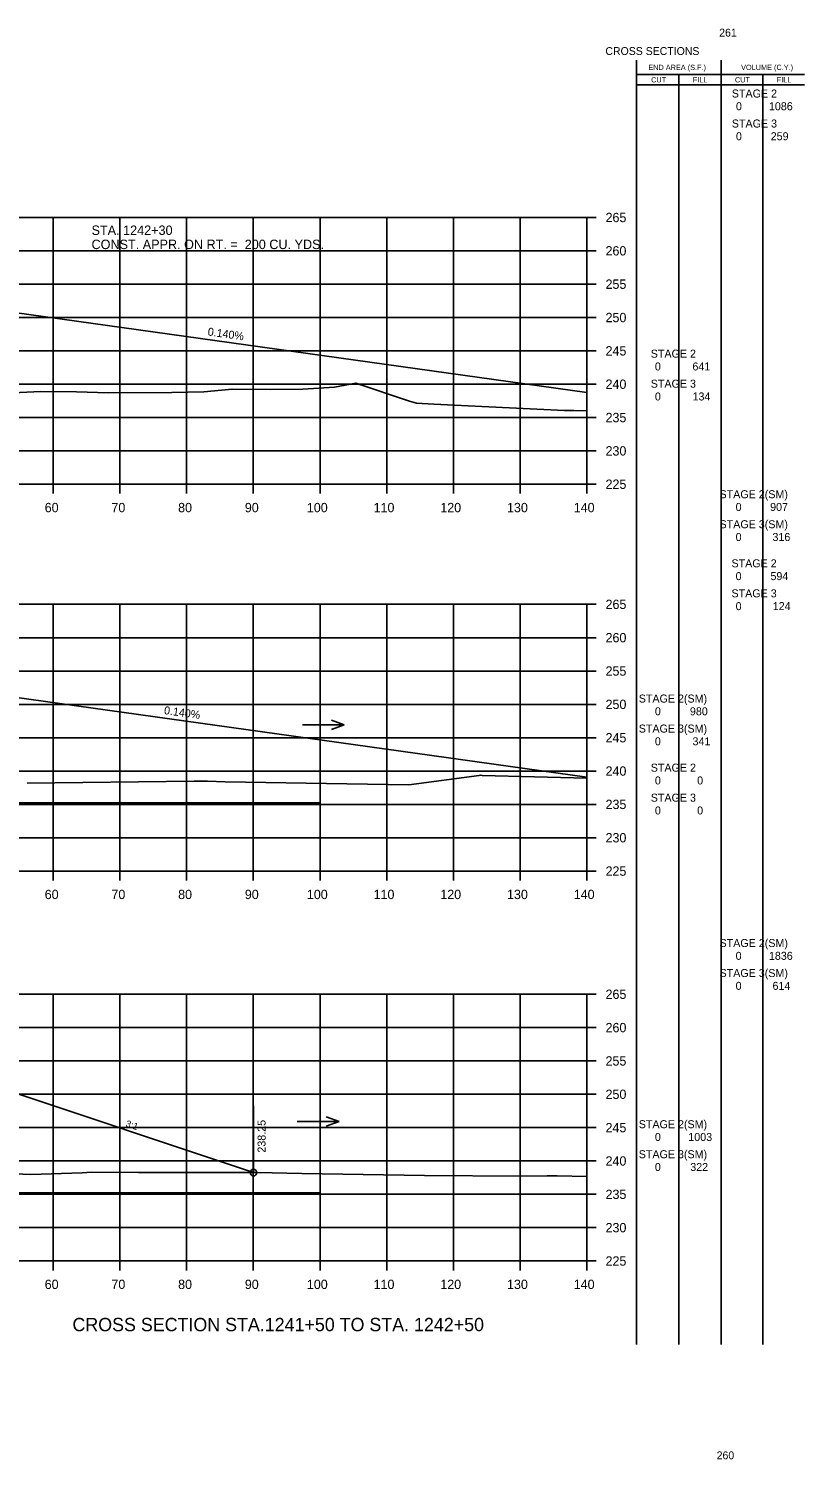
# Model space of a CAD drawing. Extents: x 1342547 to 1344156, y -1532351 to -1517216.
# Drawn here: x 1342759.2 to 1342875.5, y -1528737.6 to -1528523.1 of the extents above; entities that cross this region are included whole.
import ezdxf

# ---------------------------------------------------------------- set-up
doc = ezdxf.new("R2010")
doc.units = 0
for name, color, linetype in [('Level 2', 7, 'Continuous'), ('R_Axis', 7, 'Continuous'), ('R_Axis Annot', 7, 'Continuous'), ('R_Border Notes', 7, 'Continuous'), ('R_Draft', 7, 'Continuous'), ('R_Drive', 7, 'Continuous'), ('R_Exist Surface', 7, 'Continuous'), ('R_Fin Surface', 7, 'Continuous'), ('R_Grid', 7, 'Continuous'), ('R_No Plot', 7, 'Continuous'), ('R_Water', 7, 'Continuous'), ('R_Xsect Elev', 7, 'Continuous'), ('R_Xsect Slope', 7, 'Continuous')]:
    doc.layers.add(name, color=color, linetype=linetype)

msp = doc.modelspace()

# ---------------------------------------------------------------- linework, layer by layer
at = {"layer": 'Level 2'}
for p, q in [((1342850.33, -1528720.4), (1342850.32, -1528527.8)), ((1342862.99, -1528720.4), (1342862.99, -1528527.8)), ((1342850.32, -1528529.96), (1342863.59, -1528529.96)), ((1342856.66, -1528720.4), (1342856.66, -1528529.96)), ((1342863.59, -1528529.96), (1342875.48, -1528529.96)), ((1342869.23, -1528720.4), (1342869.23, -1528529.96)), ((1342850.32, -1528531.52), (1342863.59, -1528531.52)), ((1342863.59, -1528531.52), (1342875.48, -1528531.52))]:
    msp.add_line(p, q, dxfattribs=at)
at = {"layer": 'R_Axis'}
for p, q in [((1342842.87, -1528591.39), (1342842.87, -1528551.39)), ((1342844.27, -1528551.39), (1342842.87, -1528551.39)), ((1342844.27, -1528556.39), (1342842.87, -1528556.39)), ((1342844.27, -1528561.39), (1342842.87, -1528561.39)), ((1342844.27, -1528566.39), (1342842.87, -1528566.39)), ((1342844.27, -1528571.39), (1342842.87, -1528571.39)), ((1342844.27, -1528576.39), (1342842.87, -1528576.39)), ((1342844.27, -1528581.39), (1342842.87, -1528581.39)), ((1342844.27, -1528586.39), (1342842.87, -1528586.39)), ((1342562.87, -1528591.39), (1342842.87, -1528591.39)), ((1342762.87, -1528592.79), (1342762.87, -1528591.39)), ((1342772.87, -1528592.79), (1342772.87, -1528591.39)), ((1342782.87, -1528592.79), (1342782.87, -1528591.39)), ((1342792.87, -1528592.79), (1342792.87, -1528591.39)), ((1342802.87, -1528592.79), (1342802.87, -1528591.39)), ((1342812.87, -1528592.79), (1342812.87, -1528591.39)), ((1342822.87, -1528592.79), (1342822.87, -1528591.39)), ((1342832.87, -1528592.79), (1342832.87, -1528591.39)), ((1342842.87, -1528592.79), (1342842.87, -1528591.39)), ((1342844.27, -1528591.39), (1342842.87, -1528591.39)), ((1342842.87, -1528649.4), (1342842.87, -1528609.4)), ((1342844.27, -1528609.4), (1342842.87, -1528609.4)), ((1342844.27, -1528614.4), (1342842.87, -1528614.4)), ((1342844.27, -1528619.4), (1342842.87, -1528619.4)), ((1342844.27, -1528624.4), (1342842.87, -1528624.4)), ((1342844.27, -1528629.4), (1342842.87, -1528629.4)), ((1342844.27, -1528634.4), (1342842.87, -1528634.4)), ((1342844.27, -1528639.4), (1342842.87, -1528639.4)), ((1342844.27, -1528644.4), (1342842.87, -1528644.4)), ((1342562.87, -1528649.4), (1342842.87, -1528649.4)), ((1342762.87, -1528650.8), (1342762.87, -1528649.4)), ((1342772.87, -1528650.8), (1342772.87, -1528649.4)), ((1342782.87, -1528650.8), (1342782.87, -1528649.4)), ((1342792.87, -1528650.8), (1342792.87, -1528649.4)), ((1342802.87, -1528650.8), (1342802.87, -1528649.4)), ((1342812.87, -1528650.8), (1342812.87, -1528649.4)), ((1342822.87, -1528650.8), (1342822.87, -1528649.4)), ((1342832.87, -1528650.8), (1342832.87, -1528649.4)), ((1342842.87, -1528650.8), (1342842.87, -1528649.4)), ((1342844.27, -1528649.4), (1342842.87, -1528649.4)), ((1342842.87, -1528707.87), (1342842.87, -1528667.87)), ((1342844.27, -1528667.87), (1342842.87, -1528667.87)), ((1342844.27, -1528672.87), (1342842.87, -1528672.87)), ((1342844.27, -1528677.87), (1342842.87, -1528677.87)), ((1342844.27, -1528682.87), (1342842.87, -1528682.87)), ((1342844.27, -1528687.87), (1342842.87, -1528687.87)), ((1342844.27, -1528692.87), (1342842.87, -1528692.87)), ((1342844.27, -1528697.87), (1342842.87, -1528697.87)), ((1342844.27, -1528702.87), (1342842.87, -1528702.87)), ((1342562.87, -1528707.87), (1342842.87, -1528707.87)), ((1342762.87, -1528709.27), (1342762.87, -1528707.87)), ((1342772.87, -1528709.27), (1342772.87, -1528707.87)), ((1342782.87, -1528709.27), (1342782.87, -1528707.87)), ((1342792.87, -1528709.27), (1342792.87, -1528707.87)), ((1342802.87, -1528709.27), (1342802.87, -1528707.87)), ((1342812.87, -1528709.27), (1342812.87, -1528707.87)), ((1342822.87, -1528709.27), (1342822.87, -1528707.87)), ((1342832.87, -1528709.27), (1342832.87, -1528707.87)), ((1342842.87, -1528709.27), (1342842.87, -1528707.87)), ((1342844.27, -1528707.87), (1342842.87, -1528707.87))]:
    msp.add_line(p, q, dxfattribs=at)
at = {"layer": 'R_Drive'}
for points in [[(1342734.37, -1528564.91), (1342752.37, -1528564.97), (1342842.87, -1528577.64)], [(1342734.37, -1528622.61), (1342752.37, -1528622.67), (1342842.87, -1528635.34)]]:
    msp.add_lwpolyline(points, dxfattribs=at)
at = {"layer": 'R_Exist Surface'}
for points in [[(1342753.59, -1528577.83), (1342761.04, -1528577.49), (1342766.36, -1528577.53), (1342771.1, -1528577.69), (1342780.67, -1528577.64), (1342785.45, -1528577.52), (1342789.69, -1528577.13), (1342795.38, -1528577.18), (1342800.29, -1528577.14), (1342805.02, -1528576.84), (1342808.22, -1528576.22), (1342816.27, -1528578.92), (1342817.33, -1528579.24), (1342819.91, -1528579.37), (1342839.54, -1528580.31), (1342840.93, -1528580.35), (1342842.87, -1528580.37)], [(1342758.98, -1528636.2), (1342783.98, -1528635.94), (1342785.98, -1528635.93), (1342788.67, -1528636), (1342806.9, -1528636.31), (1342816.18, -1528636.45), (1342826.74, -1528635.07), (1342826.97, -1528635.04), (1342827.19, -1528635.05), (1342842.87, -1528635.47)], [(1342748.85, -1528694.47), (1342759.52, -1528694.92), (1342767.22, -1528694.63), (1342768.63, -1528694.57), (1342775.65, -1528694.58), (1342793.46, -1528694.62), (1342800.14, -1528694.77), (1342818.51, -1528695.05), (1342832.99, -1528695.15), (1342836.91, -1528695.09), (1342838.44, -1528695.08), (1342842.87, -1528695.18)]]:
    msp.add_lwpolyline(points, dxfattribs=at)
at = {"layer": 'R_Fin Surface'}
for p, q in [((1342802.91, -1528639.17), (1342802.91, -1528636.24)), ((1342802.91, -1528697.64), (1342802.91, -1528694.81))]:
    msp.add_line(p, q, dxfattribs=at)
for points in [[(1342746.36, -1528639.17), (1342802.91, -1528639.17)], [(1342639.64, -1528690.47), (1342659.86, -1528683.73), (1342659.87, -1528683.73), (1342671.37, -1528683.27), (1342673.37, -1528683.19), (1342702.87, -1528682.02), (1342732.37, -1528680.84), (1342734.37, -1528680.76), (1342745.87, -1528680.31), (1342754.07, -1528681.67), (1342792.91, -1528694.62)], [(1342746.36, -1528697.64), (1342802.91, -1528697.64)]]:
    msp.add_lwpolyline(points, dxfattribs=at)
at = {"layer": 'R_Grid'}
for p, q in [((1342562.87, -1528551.39), (1342842.87, -1528551.39)), ((1342762.87, -1528591.39), (1342762.87, -1528551.39)), ((1342772.87, -1528591.39), (1342772.87, -1528551.39)), ((1342782.87, -1528591.39), (1342782.87, -1528551.39)), ((1342792.87, -1528591.39), (1342792.87, -1528551.39)), ((1342802.87, -1528591.39), (1342802.87, -1528551.39)), ((1342812.87, -1528591.39), (1342812.87, -1528551.39)), ((1342822.87, -1528591.39), (1342822.87, -1528551.39)), ((1342832.87, -1528591.39), (1342832.87, -1528551.39)), ((1342842.87, -1528591.39), (1342842.87, -1528551.39)), ((1342562.87, -1528556.39), (1342842.87, -1528556.39)), ((1342562.87, -1528561.39), (1342842.87, -1528561.39)), ((1342562.87, -1528566.39), (1342842.87, -1528566.39)), ((1342562.87, -1528571.39), (1342842.87, -1528571.39)), ((1342562.87, -1528576.39), (1342842.87, -1528576.39)), ((1342562.87, -1528581.39), (1342842.87, -1528581.39)), ((1342562.87, -1528586.39), (1342842.87, -1528586.39)), ((1342562.87, -1528591.39), (1342842.87, -1528591.39)), ((1342562.87, -1528609.4), (1342842.87, -1528609.4)), ((1342762.87, -1528649.4), (1342762.87, -1528609.4)), ((1342772.87, -1528649.4), (1342772.87, -1528609.4)), ((1342782.87, -1528649.4), (1342782.87, -1528609.4)), ((1342792.87, -1528649.4), (1342792.87, -1528609.4)), ((1342802.87, -1528649.4), (1342802.87, -1528609.4)), ((1342812.87, -1528649.4), (1342812.87, -1528609.4)), ((1342822.87, -1528649.4), (1342822.87, -1528609.4)), ((1342832.87, -1528649.4), (1342832.87, -1528609.4)), ((1342842.87, -1528649.4), (1342842.87, -1528609.4)), ((1342562.87, -1528614.4), (1342842.87, -1528614.4)), ((1342562.87, -1528619.4), (1342842.87, -1528619.4)), ((1342562.87, -1528624.4), (1342842.87, -1528624.4)), ((1342562.87, -1528629.4), (1342842.87, -1528629.4)), ((1342562.87, -1528634.4), (1342842.87, -1528634.4)), ((1342562.87, -1528639.4), (1342842.87, -1528639.4)), ((1342562.87, -1528644.4), (1342842.87, -1528644.4)), ((1342562.87, -1528649.4), (1342842.87, -1528649.4)), ((1342562.87, -1528667.87), (1342842.87, -1528667.87)), ((1342762.87, -1528707.87), (1342762.87, -1528667.87)), ((1342772.87, -1528707.87), (1342772.87, -1528667.87)), ((1342782.87, -1528707.87), (1342782.87, -1528667.87)), ((1342792.87, -1528707.87), (1342792.87, -1528667.87)), ((1342802.87, -1528707.87), (1342802.87, -1528667.87)), ((1342812.87, -1528707.87), (1342812.87, -1528667.87)), ((1342822.87, -1528707.87), (1342822.87, -1528667.87)), ((1342832.87, -1528707.87), (1342832.87, -1528667.87)), ((1342842.87, -1528707.87), (1342842.87, -1528667.87)), ((1342562.87, -1528672.87), (1342842.87, -1528672.87)), ((1342562.87, -1528677.87), (1342842.87, -1528677.87)), ((1342562.87, -1528682.87), (1342842.87, -1528682.87)), ((1342562.87, -1528687.87), (1342842.87, -1528687.87)), ((1342562.87, -1528692.87), (1342842.87, -1528692.87)), ((1342562.87, -1528697.87), (1342842.87, -1528697.87)), ((1342562.87, -1528702.87), (1342842.87, -1528702.87)), ((1342562.87, -1528707.87), (1342842.87, -1528707.87))]:
    msp.add_line(p, q, dxfattribs=at)
at = {"layer": 'R_No Plot'}
msp.add_circle((1342792.91, -1528694.62), 0.5, dxfattribs=at)
at = {"layer": 'R_Water'}
for p, q in [((1342800.23, -1528627.48), (1342806.51, -1528627.48)), ((1342806.51, -1528627.48), (1342804.59, -1528626.78)), ((1342806.51, -1528627.48), (1342804.59, -1528628.18)), ((1342799.44, -1528686.93), (1342805.72, -1528686.93)), ((1342805.72, -1528686.93), (1342803.8, -1528686.23)), ((1342805.72, -1528686.93), (1342803.8, -1528687.63))]:
    msp.add_line(p, q, dxfattribs=at)
at = {"layer": 'R_Xsect Elev'}
msp.add_line((1342792.91, -1528694.62), (1342792.91, -1528684.62), dxfattribs=at)

# ---------------------------------------------------------------- texts
at = {"layer": 'Level 2'}
for s, height, p in [('END AREA (S.F.)', 0.7937, (1342852.08, -1528529.28)), ('VOLUME (C.Y.)', 0.7937, (1342865.99, -1528529.28)), ('CUT', 0.794, (1342852.5, -1528531.14)), ('FILL', 0.794, (1342858.76, -1528531.14)), ('CUT', 0.794, (1342865.07, -1528531.14)), ('FILL', 0.794, (1342871.33, -1528531.14)), (' STAGE 2 ', 1.2, (1342864.15, -1528533.4)), ('0', 1.2, (1342865.22, -1528535.31)), ('1086', 1.2, (1342870.16, -1528535.31)), (' STAGE 3 ', 1.2, (1342864.15, -1528537.9)), ('0', 1.2, (1342865.22, -1528539.81)), ('259', 1.2, (1342870.43, -1528539.81)), (' STAGE 2 ', 1.2, (1342852, -1528572.41)), ('0', 1.2, (1342853.07, -1528574.33)), ('641', 1.2, (1342858.69, -1528574.33)), (' STAGE 3 ', 1.2, (1342852, -1528576.91)), ('0', 1.2, (1342853.07, -1528578.83)), ('134', 1.2, (1342858.71, -1528578.83)), (' STAGE 2(SM)  ', 1.2, (1342862.31, -1528593.49)), ('0', 1.2, (1342865.17, -1528595.4)), ('907', 1.2, (1342870.34, -1528595.4)), (' STAGE 3(SM)  ', 1.2, (1342862.31, -1528597.99)), ('0', 1.2, (1342865.17, -1528599.9)), ('316', 1.2, (1342870.69, -1528599.9)), (' STAGE 2 ', 1.2, (1342864.1, -1528603.85)), ('0', 1.2, (1342865.17, -1528605.77)), ('594', 1.2, (1342870.39, -1528605.77)), (' STAGE 3 ', 1.2, (1342864.1, -1528608.35)), ('0', 1.2, (1342865.17, -1528610.27)), ('124', 1.2, (1342870.73, -1528610.27)), (' STAGE 2(SM)  ', 1.2, (1342850.2, -1528624.13)), ('0', 1.2, (1342853.07, -1528626.04)), ('980', 1.2, (1342858.32, -1528626.04)), (' STAGE 3(SM)  ', 1.2, (1342850.2, -1528628.63)), ('0', 1.2, (1342853.07, -1528630.54)), ('341', 1.2, (1342858.71, -1528630.54)), (' STAGE 2 ', 1.2, (1342852, -1528634.49)), ('0', 1.2, (1342853.07, -1528636.41)), ('0', 1.2, (1342859.4, -1528636.41)), (' STAGE 3 ', 1.2, (1342852, -1528638.99)), ('0', 1.2, (1342853.07, -1528640.91)), ('0', 1.2, (1342859.4, -1528640.91)), (' STAGE 2(SM)  ', 1.2, (1342862.31, -1528660.79)), ('0', 1.2, (1342865.17, -1528662.71)), ('1836', 1.2, (1342870.16, -1528662.71)), (' STAGE 3(SM)  ', 1.2, (1342862.31, -1528665.29)), ('0', 1.2, (1342865.17, -1528667.21)), ('614', 1.2, (1342870.7, -1528667.21)), (' STAGE 2(SM)  ', 1.2, (1342850.2, -1528687.96)), ('0', 1.2, (1342853.07, -1528689.87)), ('1003', 1.2, (1342858.08, -1528689.87)), (' STAGE 3(SM)  ', 1.2, (1342850.2, -1528692.46)), ('0', 1.2, (1342853.07, -1528694.37)), ('322', 1.2, (1342858.37, -1528694.37))]:
    msp.add_text(s, height=height, dxfattribs=at).set_placement(p)
at = {"layer": 'R_Axis Annot'}
for s, p in [('265', (1342845.67, -1528552.09)), ('260', (1342845.67, -1528557.09)), ('255', (1342845.67, -1528562.09)), ('250', (1342845.67, -1528567.09)), ('245', (1342845.67, -1528572.09)), ('240', (1342845.67, -1528577.09)), ('235', (1342845.67, -1528582.09)), ('230', (1342845.67, -1528587.09)), ('225', (1342845.67, -1528592.09)), ('60', (1342761.6, -1528595.59)), ('70', (1342771.6, -1528595.59)), ('80', (1342781.6, -1528595.59)), ('90', (1342791.6, -1528595.59)), ('100', (1342800.9, -1528595.59)), ('110', (1342810.9, -1528595.59)), ('120', (1342820.9, -1528595.59)), ('130', (1342830.9, -1528595.59)), ('140', (1342840.9, -1528595.59)), ('265', (1342845.67, -1528610.1)), ('260', (1342845.67, -1528615.1)), ('255', (1342845.67, -1528620.1)), ('250', (1342845.67, -1528625.1)), ('245', (1342845.67, -1528630.1)), ('240', (1342845.67, -1528635.1)), ('235', (1342845.67, -1528640.1)), ('230', (1342845.67, -1528645.1)), ('225', (1342845.67, -1528650.1)), ('60', (1342761.6, -1528653.6)), ('70', (1342771.6, -1528653.6)), ('80', (1342781.6, -1528653.6)), ('90', (1342791.6, -1528653.6)), ('100', (1342800.9, -1528653.6)), ('110', (1342810.9, -1528653.6)), ('120', (1342820.9, -1528653.6)), ('130', (1342830.9, -1528653.6)), ('140', (1342840.9, -1528653.6)), ('265', (1342845.67, -1528668.57)), ('260', (1342845.67, -1528673.57)), ('255', (1342845.67, -1528678.57)), ('250', (1342845.67, -1528683.57)), ('245', (1342845.67, -1528688.57)), ('240', (1342845.67, -1528693.57)), ('235', (1342845.67, -1528698.57)), ('230', (1342845.67, -1528703.57)), ('225', (1342845.67, -1528708.57)), ('60', (1342761.6, -1528712.07)), ('70', (1342771.6, -1528712.07)), ('80', (1342781.6, -1528712.07)), ('90', (1342791.6, -1528712.07)), ('100', (1342800.9, -1528712.07)), ('110', (1342810.9, -1528712.07)), ('120', (1342820.9, -1528712.07)), ('130', (1342830.9, -1528712.07)), ('140', (1342840.9, -1528712.07))]:
    msp.add_text(s, height=1.4, dxfattribs=at).set_placement(p)
at = {"layer": 'R_Border Notes'}
for s, height, p in [('261', 1.177, (1342862.71, -1528524.26)), ('CROSS SECTIONS', 1.1775, (1342845.65, -1528527.02)), ('STA. 1242+30 ', 1.4147, (1342768.62, -1528554.01)), ('CONST. APPR. ON RT. =  200 CU. YDS.', 1.4147, (1342768.62, -1528556.13)), ('260', 1.177, (1342862.33, -1528737.6))]:
    msp.add_text(s, height=height, dxfattribs=at).set_placement(p)
at = {"layer": 'R_Draft'}
msp.add_text('CROSS SECTION STA.1241+50 TO STA. 1242+50', height=2, dxfattribs=at).set_placement((1342765.76, -1528718.4))
at = {"layer": 'R_Xsect Elev'}
for s, rotation, p in [('0.140%', 352.0304, (1342785.98, -1528569.07)), ('0.140%', 352.0304, (1342779.43, -1528625.85)), ('238.25', 90, (1342794.71, -1528691.62))]:
    msp.add_text(s, height=1.2, rotation=rotation, dxfattribs=at).set_placement(p)
at = {"layer": 'R_Xsect Slope'}
msp.add_text('3:1', height=1, rotation=341.5651, dxfattribs=at).set_placement((1342773.65, -1528687.67))

doc.saveas('drawing.dxf')
